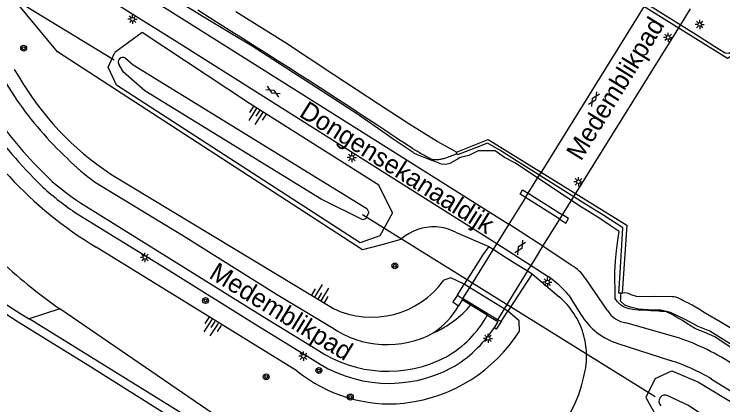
# Model space of a CAD drawing. Extents: x 128000 to 131008, y 398996 to 402500.
# Drawn here: x 128202.5 to 128298.3, y 400480.2 to 400533 of the extents above; entities that cross this region are included whole.
import ezdxf

# ---------------------------------------------------------------- set-up
doc = ezdxf.new("R2010")
doc.units = 0
for name, color, linetype in [('gg-anno-openbare ruimte label', 7, 'Continuous'), ('gg-bbg-pilaar viaduct of brug', 7, 'Continuous'), ('gg-knt-BGT kruinlijn', 7, 'Continuous'), ('gg-knt-bovenkant onderkant talud', 7, 'Continuous'), ('gg-knt-verharding', 7, 'Continuous'), ('gg-knt-verharding nz', 7, 'Continuous'), ('gg-kntw-bovenkant insteek waterloop', 7, 'Continuous'), ('gg-kntw-waterlijn', 7, 'Continuous'), ('gg-kwrk-duiker nz buis', 7, 'Continuous'), ('gg-kwrk-kunstwerk', 7, 'Continuous'), ('gg-kwrk-kunstwerk niveau 01', 7, 'Continuous'), ('gt-grn-groengrens', 7, 'Continuous'), ('gt-symb-boom', 7, 'Continuous'), ('gt-symb-gesloten verharding', 7, 'Continuous'), ('gt-symb-lichtmast', 7, 'Continuous'), ('gt-symb-talud symbool', 7, 'Continuous'), ('gx-grn-maaiveld', 7, 'Continuous')]:
    doc.layers.add(name, color=color, linetype=linetype)

# ---------------------------------------------------------------- blocks, each defined once
blk = doc.blocks.new('gt0-LMAST')
at = {"layer": 'gt-symb-lichtmast'}
for p, q in [((-0.182, 0.173), (-0.447, 0.438)), ((-0.005, 0.246), (-0.005, 0.621)), ((0.172, 0.173), (0.437, 0.438)), ((-0.255, -0.004), (-0.63, -0.004)), ((-0.182, -0.181), (-0.447, -0.446)), ((-0.005, -0.254), (-0.005, -0.629)), ((0.437, -0.446), (0.172, -0.181)), ((0.245, -0.004), (0.62, -0.004))]:
    blk.add_line(p, q, dxfattribs=at)
blk.add_circle((-0.005, -0.004), 0.25, dxfattribs=at)
blk = doc.blocks.new('gt0-BOOM')
at = {"layer": 'gt-symb-boom'}
for radius in [0.4, 0.2]:
    blk.add_circle((0, 0), radius, dxfattribs=at)
blk = doc.blocks.new('gt0-GESVH1')
at = {"layer": 'gt-symb-gesloten verharding'}
for p, q in [((-0.992, -0.261), (0.008, 0.239)), ((0.008, -0.261), (-0.992, 0.239)), ((0.008, 0.239), (1.008, -0.261)), ((1.008, 0.239), (0.008, -0.261))]:
    blk.add_line(p, q, dxfattribs=at)
blk = doc.blocks.new('gt0-TALUD_1')
at = {"layer": 'gt-symb-talud symbool'}
for p, q in [((-1, -1), (-1, 0)), ((-0.5, -2), (-0.5, 0)), ((0.5, -2), (0.5, 0)), ((1, -1), (1, 0)), ((0, -1), (0, 0))]:
    blk.add_line(p, q, dxfattribs=at)

msp = doc.modelspace()

# ---------------------------------------------------------------- linework, layer by layer
at = {"layer": 'gg-bbg-pilaar viaduct of brug'}
for p, q in [((128271.209, 400509.272), (128271.97, 400508.796)), ((128277.418, 400505.387), (128276.625, 400505.883))]:
    msp.add_line(p, q, dxfattribs=at)
for points in [[(128271.602, 400508.203), (128270.892, 400508.648), (128271.209, 400509.272)], [(128276.255, 400505.288), (128277.093, 400504.763), (128277.418, 400505.387)]]:
    msp.add_lwpolyline(points, dxfattribs=at)
at = {"layer": 'gg-knt-BGT kruinlijn'}
for p, q in [((128202.502, 400525.49), (128203.092, 400524.625)), ((128215.57, 400511.394), (128245.678, 400493.206)), ((128240.701, 400484.815), (128213.571, 400501.516)), ((128264.067, 400496.079), (128263.347, 400496.53)), ((128268.72, 400493.164), (128264.067, 400496.079)), ((128269.215, 400492.854), (128268.72, 400493.164)), ((128255.183, 400480.427), (128255.455, 400480.47))]:
    msp.add_line(p, q, dxfattribs=at)
for points in [[(128263.347, 400496.53), (128261.529, 400497.378), (128260.57, 400497.048)], [(128270.792, 400490.161), (128270.773, 400491.55), (128269.215, 400492.854)]]:
    msp.add_lwpolyline(points, dxfattribs=at)
for centre, radius, start, end in [((128237.262, 400544.351), 39.455, 209.99744, 236.64721), ((128241.92, 400548.403), 54.791, 207.15674, 238.84187), ((128250.824, 400504.044), 11.997, 244.60256, 324.33012), ((128252.934, 400501.441), 21.122, 276.85417, 327.72101), ((128253.316, 400500.358), 20.018, 230.93582, 275.3509)]:
    msp.add_arc(centre, radius, start, end, dxfattribs=at)
at = {"layer": 'gg-knt-bovenkant onderkant talud'}
for p, q in [((128262.163, 400503.549), (128266.658, 400501.599)), ((128266.658, 400501.599), (128267.262, 400501.219)), ((128267.262, 400501.219), (128269.2, 400500)), ((128269.2, 400500), (128271.909, 400498.295)), ((128271.909, 400498.295), (128272.534, 400497.902)), ((128272.534, 400497.902), (128276.16, 400494.807)), ((128243.767, 400469.186), (128208.688, 400493.158))]:
    msp.add_line(p, q, dxfattribs=at)
for points in [[(128254.86, 400502.623), (128254.758, 400502.556), (128252.187, 400501.816), (128249.597, 400501.143), (128208.358, 400527.913), (128201.393, 400536.345), (128200.604, 400537.187), (128199.803, 400538.012)], [(128279.525, 400484.043), (128279.678, 400484.869), (128279.756, 400485.195), (128279.862, 400486.152), (128279.879, 400487.114)]]:
    msp.add_lwpolyline(points, dxfattribs=at)
for centre, radius, start, end in [((128259.205, 400497.613), 6.631, 86.94438, 130.93235), ((128259.209, 400497.619), 6.625, 63.51583, 86.97756), ((128250.514, 400553.159), 73.14, 226.61935, 235.12013), ((128269.463, 400486.825), 10.419, 16.92206, 50.00269), ((128269.47, 400486.823), 10.413, 1.60038, 16.94483), ((128262.443, 400487.639), 17.456, 282.09261, 348.11188)]:
    msp.add_arc(centre, radius, start, end, dxfattribs=at)
at = {"layer": 'gg-knt-verharding'}
for p, q in [((128200.266, 400525.368), (128202.842, 400521.39)), ((128277.811, 400499.076), (128273.985, 400501.635)), ((128265.538, 400500), (128263.347, 400496.53)), ((128272.381, 400499.054), (128274.675, 400497.557)), ((128272.534, 400497.902), (128269.215, 400492.854)), ((128282.707, 400492.959), (128279.767, 400497.225)), ((128262.409, 400495.047), (128263.347, 400496.53)), ((128277.414, 400495.058), (128279.117, 400492.429)), ((128268.343, 400491.464), (128269.215, 400492.854)), ((128292.301, 400489.265), (128285.202, 400491.279)), ((128284.126, 400488.477), (128291.23, 400486.198)), ((128296.785, 400483.694), (128363.423, 400441.966))]:
    msp.add_line(p, q, dxfattribs=at)
for points in [[(128179.923, 400560.761), (128225.853, 400531.978), (128269.364, 400504.603)], [(128176.782, 400559.064), (128224.914, 400529.029), (128267.76, 400502.02)], [(128213.382, 400510.345), (128225.406, 400503.041), (128237.941, 400495.165), (128245.387, 400490.709)], [(128210.676, 400506.248), (128222.813, 400498.779), (128235.29, 400490.975), (128242.794, 400486.401)], [(128266.658, 400501.599), (128265.814, 400500.438), (128265.538, 400500)]]:
    msp.add_lwpolyline(points, dxfattribs=at)
for centre, radius, start, end in [((128243.798, 400549.945), 49.928, 214.88461, 226.91769), ((128257.517, 400561.564), 72.909, 216.14697, 225.1587), ((128230.159, 400533.819), 28.853, 224.82477, 234.44526), ((128231.822, 400537.646), 37.854, 227.20815, 236.04018), ((128274.847, 400493.985), 5.891, 33.36714, 59.79258), ((128266.941, 400486.33), 13.633, 39.80799, 55.43882), ((128253.02, 400499.029), 10.99, 304.50531, 330.35782), ((128285.746, 400494.78), 3.543, 210.92718, 261.16438), ((128286.9, 400497.143), 9.1, 211.20451, 252.25004), ((128252.906, 400501.448), 13.109, 235.00143, 298.91831), ((128253.414, 400499.705), 16.653, 299.70476, 326.94774), ((128282.147, 400459.129), 31.801, 56.23636, 71.37958), ((128253.172, 400501.128), 18.016, 234.82866, 298.13057), ((128282.881, 400460.262), 27.247, 59.31571, 72.15591)]:
    msp.add_arc(centre, radius, start, end, dxfattribs=at)
at = {"layer": 'gg-knt-verharding nz'}
for p, q in [((128273.985, 400501.635), (128269.364, 400504.603)), ((128267.76, 400502.02), (128272.381, 400499.054))]:
    msp.add_line(p, q, dxfattribs=at)
msp.add_lwpolyline([(128211.487, 400507.478), (128236.068, 400492.187), (128243.502, 400487.64)], dxfattribs=at)
for centre, radius, start, end in [((128249.963, 400554.975), 61.485, 215.35354, 225.84573), ((128229.812, 400535.549), 33.523, 227.42727, 236.86286), ((128253.597, 400502.704), 13.927, 293.9236, 319.64243), ((128253.766, 400499.286), 14.481, 299.60888, 331.18295), ((128253.006, 400501.834), 17.083, 236.1945, 297.60143)]:
    msp.add_arc(centre, radius, start, end, dxfattribs=at)
at = {"layer": 'gg-kntw-bovenkant insteek waterloop'}
for points in [[(128253.657, 400506.151), (128251.788, 400509.899), (128234.308, 400520.913), (128219.799, 400530.505), (128216.106, 400527.816)], [(128253.657, 400506.151), (128251.934, 400503.056), (128249.267, 400502.088), (128216.354, 400523.401), (128215.198, 400525.844), (128216.106, 400527.816)], [(128196.558, 400496.864), (128203.418, 400492.521), (128204.529, 400491.833)], [(128243.253, 400468.179), (128231.867, 400474.898), (128204.529, 400491.833)], [(128289.152, 400483.779), (128291.395, 400484.791), (128295.003, 400483.265), (128306.403, 400476.404), (128318.063, 400468.08), (128325.681, 400462.815), (128336.133, 400456.409), (128362.38, 400441.195), (128377.068, 400429.963), (128413.613, 400407.238), (128449.691, 400384.738), (128491.204, 400358.645), (128529.549, 400335.276), (128572.508, 400308.146), (128574.215, 400305.165), (128573.406, 400302.052), (128572.404, 400301.154), (128567.008, 400303.717)], [(128289.152, 400483.779), (128287.868, 400481.223), (128289.419, 400478.471)]]:
    msp.add_lwpolyline(points, dxfattribs=at)
at = {"layer": 'gg-kntw-waterlijn'}
for points in [[(128217.556, 400527.027), (128218.589, 400526.155), (128250.168, 400506.725), (128250.465, 400506.174), (128249.996, 400505.331), (128249.62, 400505.195), (128244.009, 400507.981), (128220.178, 400522.644), (128217.259, 400525.15), (128216.675, 400526.155)], [(128274.882, 400446.293), (128254.503, 400459.795), (128226.327, 400476.852), (128212.481, 400485.567), (128203.055, 400491.369), (128193.709, 400497.427), (128193.41, 400497.781), (128193.223, 400498.342), (128192.956, 400499.599), (128192.78, 400500)], [(128389.349, 400417.118), (128372.901, 400427.879), (128348.84, 400442.875), (128318.923, 400461.369), (128306.701, 400471.356), (128293.644, 400480.103), (128290.874, 400481.435)]]:
    msp.add_lwpolyline(points, dxfattribs=at)
for centre, radius, start, end in [((128217.188, 400526.518), 0.628, 54.09126, 215.32042), ((128290.485, 400480.692), 0.838, 62.3531, 226.41913)]:
    msp.add_arc(centre, radius, start, end, dxfattribs=at)
at = {"layer": 'gg-kwrk-duiker nz buis'}
for p, q in [((128216.03, 400526.761), (128131.308, 400578.377)), ((128249.569, 400505.903), (128289.164, 400481.358))]:
    msp.add_line(p, q, dxfattribs=at)
at = {"layer": 'gg-kwrk-kunstwerk'}
for p, q in [((128271.602, 400508.203), (128271.97, 400508.796)), ((128276.255, 400505.288), (128276.625, 400505.883)), ((128262.409, 400495.047), (128263.125, 400494.563)), ((128266.454, 400492.306), (128264.21, 400493.685)), ((128268.343, 400491.464), (128267.816, 400491.709))]:
    msp.add_line(p, q, dxfattribs=at)
for points in [[(128262.409, 400495.047), (128261.818, 400494.115), (128262.571, 400493.594)], [(128264.21, 400493.685), (128263.063, 400494.39), (128262.571, 400493.594)], [(128266.454, 400492.306), (128267.875, 400491.459), (128267.372, 400490.622)], [(128268.343, 400491.464), (128267.647, 400490.445), (128267.372, 400490.622)]]:
    msp.add_lwpolyline(points, dxfattribs=at)
at = {"layer": 'gg-kwrk-kunstwerk niveau 01'}
for p, q in [((128287.673, 400534.063), (128273.595, 400511.411)), ((128292.33, 400531.153), (128293.916, 400533.704)), ((128278.244, 400508.488), (128292.33, 400531.153)), ((128271.97, 400508.796), (128273.595, 400511.411)), ((128271.97, 400508.796), (128276.625, 400505.883)), ((128276.625, 400505.883), (128278.244, 400508.488)), ((128271.602, 400508.203), (128269.364, 400504.603)), ((128276.255, 400505.288), (128271.602, 400508.203)), ((128269.364, 400504.603), (128267.76, 400502.02)), ((128273.985, 400501.635), (128276.255, 400505.288)), ((128267.76, 400502.02), (128267.262, 400501.219)), ((128272.969, 400500), (128273.985, 400501.635)), ((128267.262, 400501.219), (128266.504, 400500)), ((128266.504, 400500), (128264.067, 400496.079)), ((128272.381, 400499.054), (128272.969, 400500)), ((128271.909, 400498.295), (128272.381, 400499.054)), ((128271.909, 400498.295), (128268.72, 400493.164)), ((128264.067, 400496.079), (128263.125, 400494.563)), ((128267.816, 400491.709), (128263.125, 400494.563)), ((128268.72, 400493.164), (128267.816, 400491.709))]:
    msp.add_line(p, q, dxfattribs=at)
at = {"layer": 'gt-grn-groengrens'}
msp.add_line((128208.688, 400493.158), (128204.529, 400491.833), dxfattribs=at)
at = {"layer": 'gx-grn-maaiveld'}
for p, q in [((128262.376, 400514.138), (128262.298, 400514.346)), ((128284.497, 400495.289), (128284.688, 400495.292))]:
    msp.add_line(p, q, dxfattribs=at)
for points in [[(128315.479, 400530.452), (128315.134, 400530.042), (128309.789, 400533.441), (128298.946, 400527.018), (128281.086, 400538.13), (128280.159, 400551.877), (128277.288, 400553.649), (128277.528, 400554.027)], [(128280.536, 400552.205), (128280.596, 400551.442), (128280.834, 400548.402), (128281.145, 400544.233), (128281.368, 400541.375), (128281.608, 400538.59), (128281.917, 400538.172), (128284.325, 400536.712), (128286.797, 400535.173), (128295.046, 400530.037), (128297.221, 400528.632), (128298.595, 400527.757), (128299.117, 400527.74), (128301.727, 400529.232), (128305.233, 400531.338), (128308.922, 400533.445), (128309.824, 400533.96), (128310.257, 400533.681), (128312.654, 400532.139), (128313.822, 400531.441)], [(128300.225, 400487.389), (128297.212, 400489.394), (128295.77, 400490.03), (128294.62, 400490.494), (128293.449, 400491.199), (128292.859, 400491.585), (128291.952, 400492.119), (128291.457, 400492.395), (128290.88, 400492.683), (128290.662, 400492.762), (128290.143, 400492.817), (128289.901, 400492.821), (128289.592, 400492.859), (128289.143, 400492.906), (128288.557, 400492.926), (128288.115, 400492.936), (128287.161, 400492.986), (128286.874, 400493.009), (128286.118, 400493.104), (128285.641, 400493.192), (128285.112, 400493.338), (128284.867, 400493.451), (128284.467, 400493.738), (128284.068, 400494.132), (128283.75, 400494.59), (128283.737, 400494.744), (128283.702, 400498.173), (128283.781, 400499.657), (128283.929, 400501.034), (128284.118, 400502.477), (128284.262, 400503.624), (128283.089, 400504.446), (128281.527, 400505.468), (128278.814, 400507.159), (128270.289, 400512.861), (128268.785, 400513.615), (128267.524, 400514.519), (128265.232, 400514.512), (128263.959, 400513.913), (128262.802, 400513.622), (128262.448, 400513.392), (128261.384, 400512.818), (128260.853, 400512.695), (128260.251, 400512.715), (128259.364, 400513.094), (128259.087, 400513.183), (128258.614, 400513.339), (128258.264, 400513.468), (128257.93, 400513.619), (128257.019, 400513.996), (128256.549, 400514.23), (128256.424, 400514.306), (128255.091, 400515.193), (128253.756, 400516.093), (128253.096, 400516.546), (128251.77, 400517.484), (128249.827, 400518.843), (128249.177, 400519.276), (128245.826, 400521.467), (128242.655, 400523.529), (128240.896, 400524.664), (128236.068, 400527.755), (128234.658, 400528.643), (128231.645, 400530.467), (128229.19, 400531.944), (128223.631, 400535.376)], [(128262.376, 400514.138), (128262.197, 400514.066), (128262.011, 400513.991), (128261.819, 400513.914), (128261.626, 400513.837), (128261.44, 400513.765), (128261.264, 400513.699), (128261.1, 400513.64), (128260.945, 400513.588), (128260.797, 400513.541), (128260.655, 400513.499), (128260.517, 400513.461), (128260.382, 400513.427), (128260.247, 400513.397), (128260.111, 400513.37), (128259.975, 400513.346), (128259.842, 400513.326), (128259.711, 400513.309), (128259.586, 400513.297), (128259.468, 400513.29), (128259.357, 400513.288), (128259.256, 400513.291), (128259.166, 400513.3), (128259.086, 400513.314), (128259.014, 400513.333), (128258.948, 400513.356), (128258.887, 400513.382), (128258.83, 400513.41), (128258.774, 400513.44), (128258.718, 400513.472), (128258.661, 400513.504), (128258.6, 400513.538), (128258.533, 400513.574), (128258.458, 400513.615), (128258.373, 400513.662), (128258.275, 400513.716), (128258.162, 400513.778), (128258.032, 400513.849), (128257.882, 400513.931), (128257.71, 400514.027), (128257.512, 400514.14), (128257.284, 400514.272), (128257.024, 400514.426), (128256.728, 400514.606), (128256.393, 400514.813), (128256.016, 400515.051), (128255.592, 400515.323), (128255.117, 400515.632), (128254.585, 400515.981), (128253.992, 400516.373), (128253.33, 400516.811), (128252.595, 400517.298), (128251.782, 400517.837), (128250.885, 400518.431), (128249.9, 400519.083), (128248.832, 400519.787), (128247.687, 400520.54), (128246.472, 400521.336), (128245.193, 400522.171), (128243.857, 400523.038), (128242.469, 400523.933), (128241.037, 400524.852), (128239.567, 400525.789), (128238.066, 400526.74), (128236.542, 400527.702), (128235.003, 400528.672), (128233.456, 400529.646), (128231.908, 400530.62), (128230.368, 400531.591), (128228.843, 400532.556), (128227.339, 400533.511)], [(128262.298, 400514.346), (128261.981, 400514.514), (128259.793, 400515.725), (128259.702, 400515.778), (128255.985, 400518.101), (128251.731, 400520.829), (128245.723, 400524.801), (128239.158, 400529.114), (128232.483, 400533.292)], [(128262.298, 400514.346), (128266.571, 400516.059), (128285.34, 400504.482), (128284.688, 400495.292)], [(128284.497, 400495.289), (128284.254, 400495.286), (128284.439, 400498.064), (128284.786, 400504.131), (128282.196, 400505.784), (128279.862, 400507.208), (128270.552, 400513.073), (128268.14, 400514.63), (128266.503, 400515.578), (128264.998, 400514.978), (128263.606, 400514.414), (128262.438, 400513.976), (128262.376, 400514.138)], [(128350.798, 400456.251), (128342.736, 400461.199), (128331.915, 400467.757), (128321.275, 400474.638), (128309.373, 400481.965), (128301.44, 400487.095), (128296.526, 400490.149), (128294.954, 400490.793), (128293.215, 400491.747), (128291.234, 400492.693), (128289.896, 400492.998), (128288.849, 400493.002), (128286.902, 400493.141), (128285.795, 400493.404), (128285.048, 400493.666), (128284.485, 400494.23), (128284.487, 400494.555), (128284.497, 400495.289)], [(128301.548, 400489.264), (128297.94, 400491.41), (128295.893, 400492.606), (128295.149, 400493.068), (128294.156, 400493.673), (128293.565, 400493.972), (128293.324, 400494.085), (128292.967, 400494.264), (128292.9, 400494.3), (128292.678, 400494.439), (128292.235, 400494.683), (128291.964, 400494.766), (128291.654, 400494.806), (128291.469, 400494.811), (128289.052, 400494.835), (128288.386, 400494.814), (128286.621, 400494.848), (128285.898, 400495.075), (128285.538, 400495.229), (128285.317, 400495.291), (128285.039, 400495.352), (128284.688, 400495.292)]]:
    msp.add_lwpolyline(points, dxfattribs=at)

# ---------------------------------------------------------------- block references
at = {"layer": 'gt-symb-boom'}
for p in [(128203.79, 400528.388), (128253.96, 400498.998), (128228.369, 400494.295), (128236.569, 400483.984), (128243.692, 400484.843), (128247.949, 400481.261)]:
    msp.add_blockref('gt0-BOOM', p, dxfattribs=at)
at = {"layer": 'gt-symb-gesloten verharding'}
for p, rotation in [((128237.486, 400522.534), -31.052160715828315), ((128280.88, 400521.496), 58.12218352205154), ((128270.917, 400501.479), -121.87781647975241)]:
    msp.add_blockref('gt0-GESVH1', p, dxfattribs=dict(at, rotation=rotation))
at = {"layer": 'gt-symb-lichtmast'}
for p in [(128218.518, 400532.307), (128295.174, 400531.602), (128290.904, 400529.856), (128248.152, 400513.64), (128278.788, 400510.345), (128220.187, 400500.131), (128274.584, 400496.793), (128266.563, 400489.193), (128241.607, 400486.772)]:
    msp.add_blockref('gt0-LMAST', p, dxfattribs=at)
at = {"layer": 'gt-symb-talud symbool'}
for p, xscale, yscale, rotation in [((128235.744, 400520.032), 1.000124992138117, 1.0001249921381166, -32.33937708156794), ((128243.541, 400494.497), 1.0005538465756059, 1.0005538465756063, 149.48800062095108), ((128229.683, 400491.478), 1.0002244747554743, 1.000224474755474, -32.8797819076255)]:
    msp.add_blockref('gt0-TALUD_1', p, dxfattribs=dict(at, xscale=xscale, yscale=yscale, rotation=rotation))

# ---------------------------------------------------------------- texts
at = {"layer": 'gg-anno-openbare ruimte label'}
for s, rotation, p in [('Medemblikpad', 58.4, (128279.113, 400513.048)), ('Dongensekanaaldijk', 327.8, (128240.885, 400519.264)), ('Medemblikpad', 328.5, (128228.698, 400497.44))]:
    msp.add_text(s, height=2.5, rotation=rotation, dxfattribs=at).set_placement(p)

doc.saveas('drawing.dxf')
